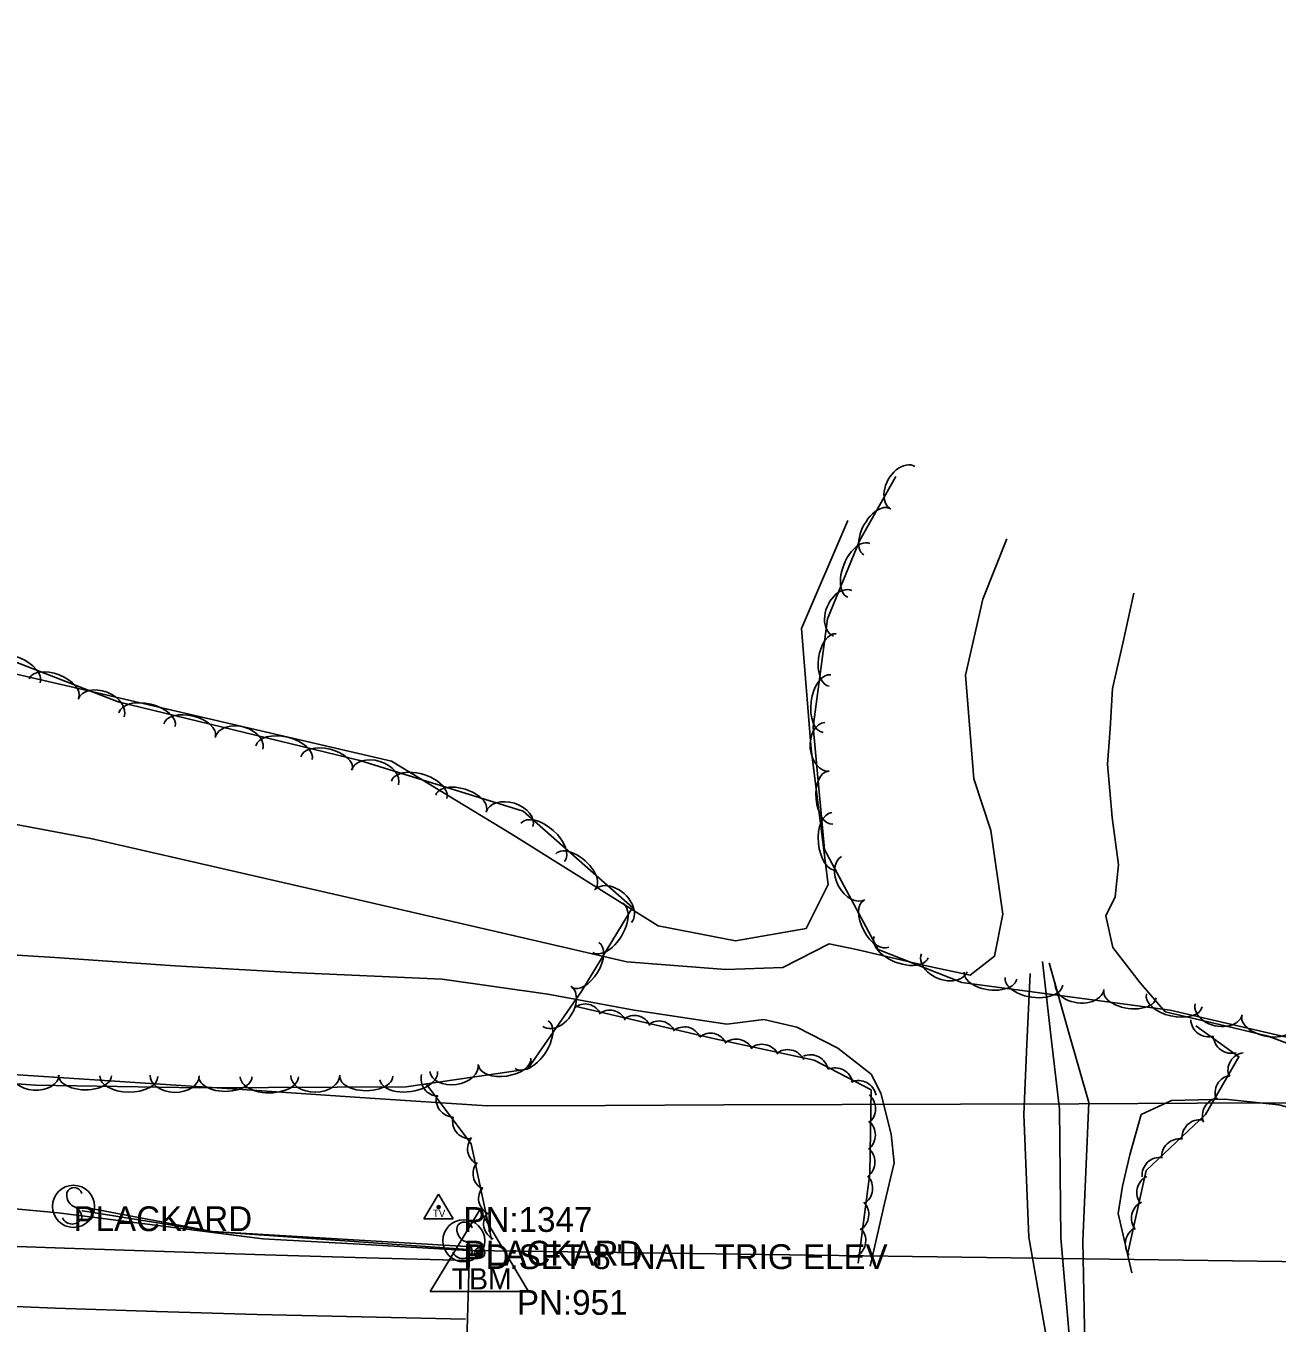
# Model space of a CAD drawing. Extents: x 1441650 to 1491889, y 345904 to 358319.
# Drawn here: x 1482250.7 to 1482503.1, y 346115.6 to 346377.2 of the extents above; entities that cross this region are included whole.
import ezdxf

# ---------------------------------------------------------------- set-up
doc = ezdxf.new("R2010")
doc.units = 0
for name, color, linetype in [('S_BRIDGE', 7, 'Continuous'), ('S_DITCHLINE', 7, 'Continuous'), ('S_EDGE_PAVEMENT', 7, 'Continuous'), ('S_GUARDRAIL', 7, 'Continuous'), ('S_MISC_BOUNDARY', 7, 'Continuous'), ('S_PAVEMENT_CROWN', 7, 'Continuous'), ('S_PRIMARY_CTL', 7, 'Continuous'), ('S_PRIMARY_CTL_ANNOT', 7, 'Continuous'), ('S_RDW_PT_SYM', 7, 'Continuous'), ('S_SECONDARY_CTL', 7, 'Continuous'), ('S_SECONDARY_CTL_ANNOT', 7, 'Continuous'), ('S_SHOULDER', 7, 'Continuous'), ('S_SIGN', 7, 'Continuous'), ('S_SIGN_ANNOT', 7, 'Continuous'), ('S_STR_PT_SYM', 7, 'Continuous'), ('S_STREAM', 7, 'Continuous'), ('S_TREE', 7, 'Continuous')]:
    doc.layers.add(name, color=color, linetype=linetype)

msp = doc.modelspace()

# ---------------------------------------------------------------- linework, layer by layer
at = {"layer": 'S_BRIDGE'}
for p, q in [((1482339.33, 346102.26), (1482340.24, 346130.26)), ((1482340.24, 346130.26), (1482514.36, 346127.89))]:
    msp.add_line(p, q, dxfattribs=at)
at = {"layer": 'S_DITCHLINE'}
for points in [[(1482462.69, 346037.61), (1482462.53, 346054.05), (1482462.36, 346070.5), (1482462.45, 346083.66), (1482462.54, 346096.81), (1482461.04, 346114.8), (1482459.54, 346132.78), (1482459.41, 346145.77), (1482459.28, 346158.76), (1482457.53, 346173.64), (1482455.79, 346188.53)], [(1482468.57, 346036.53), (1482467.88, 346053.44), (1482467.2, 346070.34), (1482465.94, 346083.75), (1482464.67, 346097.16), (1482464.3, 346114.68), (1482463.93, 346132.19), (1482464.54, 346146.13), (1482465.15, 346160.06), (1482461.16, 346174.16), (1482457.16, 346188.26)], [(1482458.41, 346036.73), (1482458.44, 346053.13), (1482458.47, 346069.54), (1482458.92, 346083.24), (1482459.38, 346096.95), (1482456.23, 346114.93), (1482453.08, 346132.9), (1482452.05, 346157.64), (1482452.68, 346171.86), (1482453.31, 346186.08)]]:
    msp.add_lwpolyline(points, dxfattribs=at)
at = {"layer": 'S_EDGE_PAVEMENT'}
msp.add_lwpolyline([(1481979.96, 346144.97), (1482004.56, 346143.38), (1482017.21, 346142.57), (1482029.85, 346141.75), (1482042.5, 346140.94), (1482055.14, 346140.13), (1482078.59, 346138.83), (1482102.04, 346137.54), (1482115.57, 346136.86), (1482129.09, 346136.18), (1482142.62, 346135.5), (1482156.15, 346134.82), (1482169.3, 346134.25), (1482182.44, 346133.68), (1482195.59, 346133.11), (1482208.74, 346132.53), (1482233.61, 346131.61), (1482258.48, 346130.69), (1482278.69, 346130.02), (1482298.9, 346129.35), (1482319.42, 346128.77), (1482339.94, 346128.19)], dxfattribs=at)
at = {"layer": 'S_GUARDRAIL'}
for p, q in [((1482262.14, 346138.24), (1482288.25, 346134.06)), ((1482288.25, 346134.06), (1482339.95, 346130.47))]:
    msp.add_line(p, q, dxfattribs=at)
msp.add_lwpolyline([(1482262.8, 346138.91), (1482288.36, 346134.1), (1482340.76, 346131)], dxfattribs=at)
at = {"layer": 'S_MISC_BOUNDARY'}
msp.add_lwpolyline([(1482416.53, 346277.49), (1482407.19, 346255.72), (1482409.15, 346231.35), (1482412.55, 346204.04), (1482408.11, 346195.2), (1482393.88, 346192.68), (1482378.3, 346195.69), (1482348.62, 346214.29), (1482324.44, 346228.92), (1482262.21, 346243.42), (1482202.1, 346257.27), (1482157.06, 346272.25), (1482102.09, 346287.07), (1482082.21, 346291.52), (1482070.11, 346294.31), (1482063.1, 346298.93), (1482060.2, 346313.72), (1482063.6, 346344.25), (1482069.04, 346365.16), (1482075.22, 346377.23)], dxfattribs=at)
at = {"layer": 'S_PAVEMENT_CROWN'}
msp.add_lwpolyline([(1481977.43, 346133.4), (1482001.13, 346131.87), (1482014.11, 346131.03), (1482027.09, 346130.18), (1482040.07, 346129.34), (1482053.05, 346128.5), (1482076.64, 346127.19), (1482100.23, 346125.89), (1482113.74, 346125.16), (1482127.26, 346124.43), (1482140.78, 346123.71), (1482154.29, 346122.98), (1482179.21, 346121.84), (1482204.13, 346120.7), (1482217.26, 346120.17), (1482230.4, 346119.64), (1482243.54, 346119.11), (1482256.68, 346118.58), (1482277.04, 346117.94), (1482297.4, 346117.31), (1482318.41, 346116.84), (1482339.42, 346116.37)], dxfattribs=at)
at = {"layer": 'S_PRIMARY_CTL'}
for p, q in [((1482342.28, 346138.46), (1482332.25, 346121.94)), ((1482342.28, 346138.46), (1482352.11, 346121.94)), ((1482332.25, 346121.94), (1482352.11, 346121.94))]:
    msp.add_line(p, q, dxfattribs=at)
for radius in [1.04, 0.609, 0.344]:
    msp.add_circle((1482342.28, 346129.76), radius, dxfattribs=at)
at = {"layer": 'S_RDW_PT_SYM'}
for points in [[(1482262.14, 346138.24), (1482262.14, 346138.29), (1482262.14, 346138.24), (1482262.09, 346138.24), (1482262.14, 346138.24), (1482262.14, 346138.19), (1482262.14, 346138.24), (1482262.19, 346138.24)], [(1482288.25, 346134.06), (1482288.25, 346134.11), (1482288.25, 346134.06), (1482288.2, 346134.06), (1482288.25, 346134.06), (1482288.25, 346134.01), (1482288.25, 346134.06), (1482288.3, 346134.06)], [(1482339.95, 346130.47), (1482339.95, 346130.52), (1482339.95, 346130.47), (1482339.9, 346130.47), (1482339.95, 346130.47), (1482339.95, 346130.42), (1482339.95, 346130.47), (1482340, 346130.47)]]:
    msp.add_lwpolyline(points, dxfattribs=at)
at = {"layer": 'S_SECONDARY_CTL'}
for p, q in [((1482333.98, 346141.6), (1482330.97, 346136.65)), ((1482333.98, 346141.6), (1482336.93, 346136.65)), ((1482330.97, 346136.65), (1482336.93, 346136.65))]:
    msp.add_line(p, q, dxfattribs=at)
for radius in [0.311, 0.183, 0.103]:
    msp.add_circle((1482333.98, 346138.99), radius, dxfattribs=at)
at = {"layer": 'S_SHOULDER'}
msp.add_lwpolyline([(1481980.94, 346154.41), (1482005.47, 346152.82), (1482030.13, 346151.1), (1482054.8, 346149.38), (1482078.87, 346147.83), (1482102.94, 346146.28), (1482116.53, 346145.61), (1482130.11, 346144.94), (1482143.7, 346144.27), (1482157.29, 346143.6), (1482170.18, 346143.02), (1482183.06, 346142.44), (1482195.95, 346141.86), (1482208.83, 346141.28), (1482233.2, 346140.08), (1482257.23, 346137.83), (1482277.88, 346135.22), (1482298.52, 346132.62), (1482319.24, 346131.43), (1482339.95, 346130.23)], dxfattribs=at)
at = {"layer": 'S_SIGN'}
for centre in [(1482260.31, 346139.14), (1482339.06, 346132.2)]:
    msp.add_circle(centre, 4.24, dxfattribs=at)
for centre, radius, start, end in [((1482260.44, 346141.3), 1.62, 16.5258, 156.8957), ((1482261.48, 346141.39), 2.55, 167.1196, 241.9813), ((1482259.61, 346136.86), 2.38, 358.6529, 73.7063), ((1482260.05, 346137.74), 2.17, 204.641, 335.359), ((1482340.22, 346134.46), 2.55, 167.1196, 241.9813), ((1482339.18, 346134.36), 1.62, 16.5258, 156.8957), ((1482338.36, 346129.92), 2.38, 358.6529, 73.7063), ((1482338.8, 346130.8), 2.17, 204.641, 335.359)]:
    msp.add_arc(centre, radius, start, end, dxfattribs=at)
at = {"layer": 'S_STR_PT_SYM'}
msp.add_lwpolyline([(1482340.24, 346130.26), (1482340.24, 346130.76), (1482340.24, 346130.26), (1482339.74, 346130.26), (1482340.24, 346130.26), (1482340.24, 346129.76), (1482340.24, 346130.26), (1482340.74, 346130.26)], dxfattribs=at)
at = {"layer": 'S_STREAM'}
for points in [[(1482448.63, 346273.81), (1482443.81, 346261.59), (1482440.29, 346246.29), (1482441.99, 346225.38), (1482445.39, 346214.96), (1482447.82, 346198.07), (1482446.17, 346189.58), (1482441.24, 346185.77), (1482432.4, 346187.67), (1482424.35, 346189.52), (1482418.28, 346190.98), (1482412.76, 346192.12), (1482403.4, 346187.35), (1482391.95, 346186.91), (1482371.94, 346188.48), (1482351.02, 346193.3), (1482316.91, 346201.15), (1482298.42, 346205.4), (1482280.28, 346209.54), (1482263.78, 346213.34), (1482225.03, 346220.57)], [(1482518.91, 346166.88), (1482501.38, 346173.5), (1482492.7, 346175.54), (1482480.58, 346178.4), (1482475.53, 346184.22), (1482469.98, 346191.34), (1482468.59, 346197.72), (1482470.49, 346201.59), (1482471.17, 346208.03), (1482469.86, 346217.58), (1482468.95, 346228.32), (1482469.46, 346235.44), (1482469.93, 346243.56), (1482472.11, 346253.01), (1482474.24, 346262.81)], [(1482194.32, 346193.15), (1482256.52, 346189.33), (1482280.74, 346187.63), (1482304.37, 346186.28), (1482334.67, 346184.94), (1482356.04, 346181.96), (1482373.45, 346178.71), (1482392.12, 346175.9), (1482399.59, 346176.82), (1482406.27, 346175.25), (1482414.52, 346171.04), (1482421.24, 346165.79), (1482423.21, 346161.94), (1482425.29, 346153.7), (1482425.87, 346147.95), (1482423.97, 346139.69), (1482422, 346131.16), (1482421.07, 346127.09)], [(1482473.86, 346125.72), (1482471.12, 346137.68), (1482471.95, 346143.21), (1482473.41, 346149.55), (1482475.74, 346157.66), (1482481.86, 346160.49), (1482492.64, 346160.74), (1482503.49, 346159.64), (1482514.03, 346156.87), (1482522.92, 346152.23), (1482526.49, 346144.73), (1482528.8, 346136.43), (1482527.31, 346124.92)]]:
    msp.add_lwpolyline(points, dxfattribs=at)
at = {"layer": 'S_TREE'}
for points in [[(1482884.53, 346168.51), (1482866.7, 346173), (1482847, 346174.96), (1482825.22, 346160.27), (1482797.76, 346155.25), (1482754.49, 346159.4), (1482710.57, 346159.18), (1482688.92, 346161.2), (1482652.27, 346158.73), (1482585.26, 346171.17), (1482556.01, 346168.24), (1482521.85, 346169.38), (1482481.57, 346178.71), (1482439.52, 346184.32), (1482422.69, 346190.95), (1482411.83, 346211.12), (1482409.58, 346235.86), (1482412.46, 346257.62), (1482418.89, 346273.37), (1482426.22, 346286.38)], [(1482218.99, 346260.37), (1482269.32, 346240.9), (1482318.07, 346229.09), (1482351.07, 346218.83), (1482373.08, 346199.39), (1482362.9, 346182.63), (1482351.9, 346166.81), (1482327.4, 346163.27), (1482285.74, 346163.07), (1482252.65, 346163.56), (1482168.99, 346169.6)], [(1482122.98, 346189.41), (1482134.56, 346180.92), (1482146.13, 346172.43), (1482170.84, 346170.81), (1482195.54, 346169.18), (1482220.25, 346167.56), (1482244.95, 346165.93), (1482269.66, 346164.31), (1482294.36, 346162.68), (1482319.06, 346161.06), (1482343.77, 346159.43), (1482367.65, 346159.51), (1482391.53, 346159.59), (1482415.42, 346159.67), (1482439.3, 346159.75), (1482463.18, 346159.83), (1482487.06, 346159.92), (1482510.94, 346160)], [(1482122.98, 346189.41), (1482134.56, 346180.92), (1482146.13, 346172.43), (1482170.84, 346170.81), (1482195.54, 346169.18), (1482220.25, 346167.56), (1482244.95, 346165.93), (1482269.66, 346164.31), (1482294.36, 346162.68), (1482319.06, 346161.06), (1482343.77, 346159.43), (1482367.65, 346159.51), (1482391.53, 346159.59), (1482415.42, 346159.67), (1482439.3, 346159.75), (1482463.18, 346159.83), (1482487.06, 346159.92), (1482510.94, 346160)], [(1482361.45, 346179.53), (1482389.72, 346172.96), (1482409.77, 346168.64), (1482421.22, 346162.62), (1482420.97, 346145.74), (1482418.62, 346127.65)], [(1482472.94, 346129.4), (1482476.76, 346146.36), (1482488.71, 346157.68), (1482495.44, 346169.33), (1482486.74, 346175.58)], [(1482344.64, 346132.48), (1482340.57, 346151.78), (1482331.38, 346163.92)]]:
    msp.add_lwpolyline(points, dxfattribs=at)
for centre, major_axis, ratio, start_param, end_param in [((1482427.66, 346284.07), (-2.43, -4.32), 0.685312, 3.141411, 6.283004), ((1482422.37, 346275.23), (-2.63, -4.66), 0.5407, 3.141485, 6.283078), ((1482418.76, 346267.44), (-2.22, -5.43), 0.550051, 3.141515, 6.283108), ((1482415.5, 346258.77), (-1.87, -4.59), 0.685276, 3.141465, 6.283058), ((1482413.5, 346249.33), (-0.7, -5.3), 0.540646, 3.141593, 6.283185), ((1482248.11, 346246.83), (-5.47, 2.12), 0.549792, 3.141593, 6.283185), ((1482256.38, 346243.63), (-4.99, 1.93), 0.540417, 3.141593, 6.283185), ((1482412.34, 346240.53), (-0.77, -5.82), 0.550026, 3.141593, 6.283185), ((1482265.89, 346239.67), (-4.62, 1.79), 0.684953, 3.141593, 6.283185), ((1482275.14, 346237.3), (-5.7, 1.38), 0.549792, 3.141589, 6.283181), ((1482283.76, 346235.22), (-5.2, 1.26), 0.540416, 3.141589, 6.283181), ((1482293.71, 346232.54), (-4.82, 1.17), 0.684952, 3.141586, 6.283179), ((1482412.34, 346231.83), (0.45, -4.93), 0.68524, 3.141593, 6.283185), ((1482302.77, 346230.62), (-5.7, 1.38), 0.549792, 3.141589, 6.283181), ((1482311.39, 346228.53), (-5.2, 1.26), 0.540416, 3.141589, 6.283181), ((1482321.13, 346225.65), (-4.73, 1.47), 0.684951, 3.141546, 6.283138), ((1482330.04, 346223.15), (-5.6, 1.74), 0.549791, 3.141564, 6.283157), ((1482413.01, 346221.55), (0.48, -5.32), 0.540643, 3.141593, 6.283185), ((1482338.51, 346220.51), (-5.1, 1.59), 0.540416, 3.141565, 6.283158), ((1482348.27, 346217.2), (-4.73, 1.47), 0.684951, 3.141546, 6.283138), ((1482413.82, 346212.72), (0.53, -5.84), 0.550023, 3.141593, 6.283185), ((1482354.96, 346212.56), (-4.4, 3.88), 0.549867, 3.141366, 6.282958), ((1482361.61, 346206.69), (-4.01, 3.54), 0.54049, 3.141373, 6.282966), ((1482417.65, 346205.34), (2.35, -4.36), 0.68525, 3.141593, 6.283185), ((1482369.16, 346199.68), (-3.72, 3.28), 0.685045, 3.141221, 6.282814), ((1482368.12, 346195.31), (3.02, 4.96), 0.556028, 3.142544, 6.284137), ((1482422.31, 346196.15), (2.53, -4.71), 0.540652, 3.141593, 6.283185), ((1482363.57, 346187.81), (2.75, 4.52), 0.546546, 3.142514, 6.284106), ((1482427.29, 346191.42), (5.46, -2.15), 0.550398, 3.141772, 6.283365), ((1482436, 346188.27), (4.61, -1.82), 0.685708, 3.141887, 6.28348), ((1482445.32, 346185.69), (5.29, -0.71), 0.541333, 3.14147, 6.283063), ((1482454.1, 346184.52), (5.81, -0.78), 0.550725, 3.141466, 6.283059), ((1482463.3, 346183.55), (4.91, -0.65), 0.686114, 3.141385, 6.282978), ((1482357.82, 346179.5), (2.83, 4.07), 0.685278, 3.141613, 6.283206), ((1482473.46, 346181.93), (5.29, -0.71), 0.541333, 3.14147, 6.283063), ((1482482.43, 346180.69), (5.63, -1.3), 0.558783, 3.14226, 6.283852), ((1482363.51, 346176.32), (-0.55, -3.6), 0.961507, 2.181781, 3.954982), ((1482368.49, 346175.09), (-0.55, -3.6), 0.961507, 2.181781, 3.954982), ((1482491.36, 346178.89), (4.75, -1.1), 0.696153, 3.142701, 6.284294), ((1482352.75, 346171.75), (3.35, 4.82), 0.550053, 3.141605, 6.283198), ((1482373.46, 346174.01), (-0.55, -3.6), 0.961507, 2.181781, 3.954982), ((1482378.43, 346172.89), (-0.55, -3.6), 0.961507, 2.181781, 3.954982), ((1482489.36, 346176.97), (2.14, -2.95), 0.997621, 4.145759, 5.91896), ((1482501.19, 346176.35), (5.13, -1.19), 0.549254, 3.142238, 6.283831), ((1482383.53, 346171.7), (-0.55, -3.6), 0.961507, 2.181781, 3.954982), ((1482388.81, 346170.44), (-0.55, -3.6), 0.961507, 2.181781, 3.954982), ((1482394.02, 346169.24), (-3.56, 0.77), 0.999826, 3.825789, 5.598989), ((1482399.2, 346168.19), (-3.56, 0.77), 0.999826, 3.825789, 5.598989), ((1482493.92, 346173.65), (2.14, -2.95), 0.997621, 4.145759, 5.91896), ((1482347.31, 346168.29), (5.29, 0.77), 0.540467, 3.141586, 6.283178), ((1482404.4, 346167.11), (-3.56, 0.77), 0.999826, 3.825789, 5.598989), ((1482409, 346166.08), (-3.22, 1.7), 0.998537, 3.825789, 5.598989), ((1482496.87, 346166.56), (2.67, -2.47), 0.99191, 2.475873, 4.249073), ((1482252.48, 346165.96), (4.94, -0.36), 0.685055, 3.142241, 6.283833), ((1482327.95, 346165.49), (5.81, 0.84), 0.549843, 3.141585, 6.283178), ((1482337.08, 346167.07), (4.9, 0.71), 0.685016, 3.141581, 6.283173), ((1482413.98, 346163.43), (-3.22, 1.7), 0.998537, 3.825789, 5.598989), ((1482262.63, 346165.53), (5.34, -0.07), 0.541238, 3.140292, 6.281885), ((1482271.48, 346165.4), (5.86, -0.08), 0.550628, 3.14025, 6.281842), ((1482280.73, 346165.53), (4.95, -0.07), 0.685993, 3.139391, 6.280983), ((1482290.97, 346165.22), (5.34, 0.03), 0.540664, 3.140911, 6.282504), ((1482299.84, 346165.26), (5.87, 0.03), 0.550044, 3.140889, 6.282482), ((1482309.09, 346165.56), (4.95, 0.03), 0.685265, 3.14044, 6.282032), ((1482319.39, 346165.35), (5.34, 0.03), 0.540664, 3.140911, 6.282504), ((1482334.07, 346164.88), (3.55, 0.81), 0.969112, 2.66784, 4.44104), ((1482418.67, 346160.88), (-3.22, 1.7), 0.998537, 3.825789, 5.598989), ((1482494.27, 346161.99), (2.67, -2.47), 0.99191, 2.475873, 4.249073), ((1482337.14, 346160.69), (3.55, 0.81), 0.969112, 2.66784, 4.44104), ((1482418.53, 346158.83), (0.05, 3.64), 0.990925, 3.825789, 5.598989), ((1482491.71, 346157.41), (2.67, -2.47), 0.99191, 2.475873, 4.249073), ((1482340.44, 346156.29), (3.55, 0.81), 0.969112, 2.66784, 4.44104), ((1482418.49, 346153.52), (0.05, 3.64), 0.990925, 3.825789, 5.598989), ((1482487.6, 346152.97), (2.04, -3.02), 0.9985, 2.41765, 4.19085), ((1482343.46, 346150.8), (3.55, 0.81), 0.969112, 2.240473, 4.013674), ((1482483.49, 346149.12), (2.04, -3.02), 0.9985, 2.41765, 4.19085), ((1482418.4, 346148.08), (0.05, 3.64), 0.990925, 3.825789, 5.598989), ((1482344.56, 346145.78), (3.55, 0.81), 0.969112, 2.240473, 4.013674), ((1482479.54, 346145.38), (2.04, -3.02), 0.9985, 2.41765, 4.19085), ((1482417.93, 346142.77), (0.47, 3.61), 0.990921, 3.825789, 5.598989), ((1482478.48, 346141.92), (0.55, -3.6), 0.998805, 3.452942, 5.226143), ((1482345.68, 346140.79), (3.55, 0.81), 0.969112, 2.240473, 4.013674), ((1482417.17, 346137.48), (0.47, 3.61), 0.990921, 3.825789, 5.598989), ((1482477.4, 346136.75), (0.55, -3.6), 0.998805, 3.452942, 5.226143), ((1482346.68, 346135.71), (3.55, 0.81), 0.969112, 2.240473, 4.013674), ((1482416.56, 346132.24), (0.47, 3.61), 0.990921, 3.825789, 5.598989), ((1482476.16, 346131.56), (0.55, -3.6), 0.998805, 3.452942, 5.226143)]:
    msp.add_ellipse(centre, major_axis=major_axis, ratio=ratio, start_param=start_param, end_param=end_param, dxfattribs=at)

# ---------------------------------------------------------------- texts
at = {"layer": 'S_PRIMARY_CTL'}
msp.add_text('TBM', height=4.287, rotation=360, dxfattribs=at).set_placement((1482336.63, 346122.37))
at = {"layer": 'S_PRIMARY_CTL_ANNOT'}
msp.add_text('PN:951', height=5, dxfattribs=at).set_placement((1482349.78, 346117.26))
at = {"layer": 'S_SECONDARY_CTL'}
msp.add_text('TV', height=1.5, rotation=360, dxfattribs=at).set_placement((1482332.78, 346136.98))
at = {"layer": 'S_SECONDARY_CTL_ANNOT'}
for s, p in [('PN:1347', (1482338.98, 346133.99)), ('PD:SET 8" NAIL TRIG ELEV', (1482338.98, 346126.49))]:
    msp.add_text(s, height=5, dxfattribs=at).set_placement(p)
at = {"layer": 'S_SIGN_ANNOT'}
for p in [(1482260.31, 346134.14), (1482339.06, 346127.2)]:
    msp.add_text('PLACKARD', height=5, dxfattribs=at).set_placement(p)

doc.saveas('drawing.dxf')
